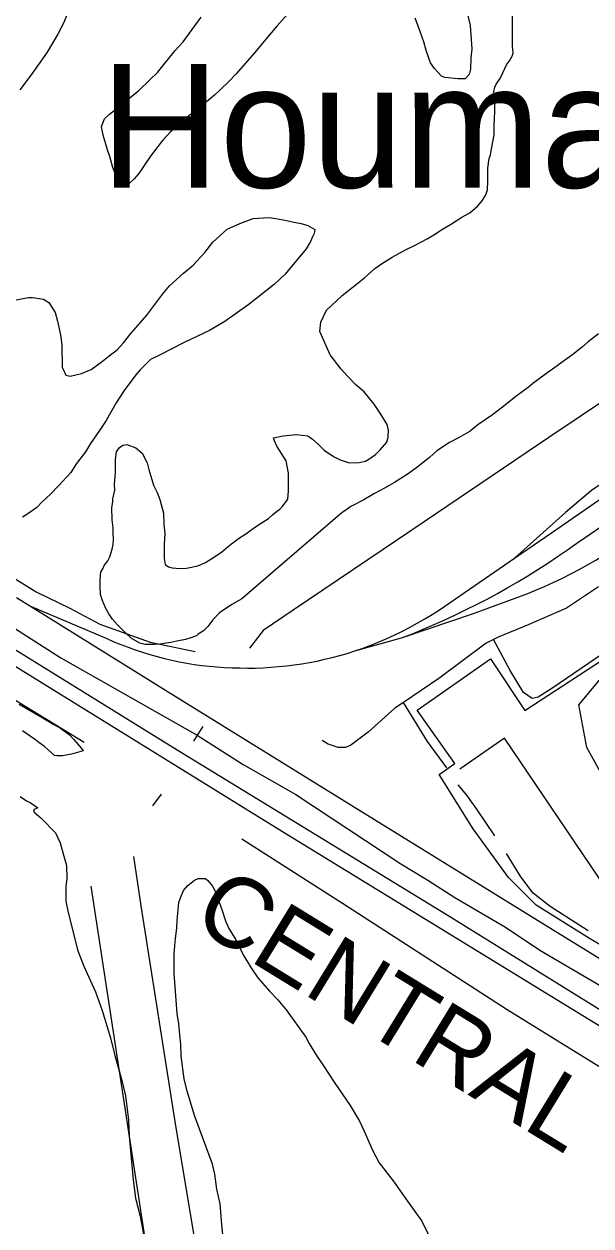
# Model space of a CAD drawing. Extents: x 3355724 to 3393621, y 594744 to 620174.
# Drawn here: x 3384041 to 3384707, y 616090 to 617501 of the extents above; entities that cross this region are included whole.
import ezdxf

# ---------------------------------------------------------------- set-up
doc = ezdxf.new("R2010")
doc.units = 0
for name, color, linetype in [('V-RAIL-IDEN', 7, 'Continuous'), ('V-RAIL-TRAK', 7, 'Continuous'), ('V-ROAD-CNTR', 7, 'Continuous'), ('V-SITE-OTLN', 7, 'Continuous'), ('V-SITE-VEGE', 7, 'Continuous'), ('V-TOPO-GNAM-IDEN', 7, 'Continuous'), ('V-TOPO-SHOR', 7, 'Continuous'), ('V-UTIL-LINE', 7, 'Continuous')]:
    doc.layers.add(name, color=color, linetype=linetype)

msp = doc.modelspace()

# ---------------------------------------------------------------- linework, layer by layer
at = {"layer": 'V-RAIL-TRAK'}
for points in [[(3381392.5, 618368.6), (3381453.7, 618331.1), (3381683.8, 618189.1), (3381827.4, 618100.5), (3382106.7, 617931.3), (3382450.5, 617718.6), (3382821.1, 617490.4), (3383172.7, 617274.6), (3383310.3, 617189.7), (3383574, 617026.9), (3383928.8, 616809.6), (3384345, 616552.6), (3384784.8, 616283.3), (3385205.7, 616023.4), (3385478.7, 615856.3), (3385795, 615660.7), (3385897.3, 615598.6)], [(3385898.1, 617767), (3385809.6, 617708.3), (3385779.9, 617692.4), (3385736, 617669.3), (3385690.7, 617646.6), (3385669.3, 617635.9), (3385630.1, 617616), (3385603.5, 617600.1), (3385586, 617589.6), (3385566.7, 617577.9), (3385488.4, 617520.8), (3385453.2, 617489.2), (3385420.1, 617459.9), (3385386.6, 617430.4), (3385380.5, 617425), (3385285.8, 617352.1), (3385179.3, 617276.8), (3384946.7, 617114.2), (3384707.9, 616953.2), (3384677.4, 616927), (3384617.5, 616873.4)], [(3384429.9, 616764.6), (3384484.8, 616779.9), (3384515, 616790.1), (3384569.6, 616808.7), (3384633.1, 616831.9), (3384643.4, 616836.2), (3384653.6, 616840.7), (3384663.8, 616845.3), (3384673.8, 616850.2), (3384683.8, 616855.2), (3384693.6, 616860.4), (3384703.4, 616865.8), (3384713.1, 616871.4), (3384722.6, 616877.2), (3384732.1, 616883.1), (3384741.4, 616889.2), (3384750.7, 616895.5), (3384983.2, 617054.1), (3385093.7, 617130.3), (3385129.7, 617151.7), (3385171.2, 617174.8), (3385212.8, 617190.7)], [(3384484.8, 616779.9), (3384497.7, 616784.9), (3384510.5, 616790.2), (3384523.2, 616795.6), (3384535.8, 616801.2), (3384548.3, 616807.1), (3384560.8, 616813.1), (3384573.1, 616819.3), (3384585.4, 616825.6), (3384597.5, 616832.2), (3384609.6, 616839), (3384621.5, 616845.9), (3384633.4, 616853), (3384645.1, 616860.3), (3384656.8, 616867.7), (3384668.3, 616875.4), (3384679.7, 616883.2), (3384690.9, 616891.2), (3384976, 617085.5), (3385033.9, 617125.2)], [(3384049, 616817.1), (3384138.9, 616779.1), (3384147.1, 616775.5), (3384155.3, 616772.1), (3384163.7, 616768.9), (3384172.1, 616765.9), (3384180.6, 616763.1), (3384189.1, 616760.5), (3384197.7, 616758), (3384206.3, 616755.8), (3384215, 616753.8), (3384223.8, 616752), (3384232.6, 616750.3), (3384241.4, 616748.9), (3384250.2, 616747.7), (3384259.1, 616746.7), (3384268, 616745.9), (3384276.9, 616745.3), (3384285.9, 616744.9), (3384294.8, 616744.7), (3384303.9, 616744.6), (3384313.1, 616744.6), (3384322.2, 616744.9), (3384331.4, 616745.5), (3384340.5, 616746.2), (3384349.6, 616747.1), (3384358.7, 616748.2), (3384367.7, 616749.6), (3384376.7, 616751.1), (3384385.7, 616752.8), (3384394.6, 616754.8), (3384403.5, 616756.9), (3384412.4, 616759.3), (3384421.2, 616761.8), (3384429.9, 616764.6), (3384438.5, 616767.5), (3384448.1, 616771.1), (3384457.5, 616774.9), (3384466.9, 616779), (3384476.1, 616783.2), (3384485.3, 616787.6), (3384494.4, 616792.3), (3384503.3, 616797.1), (3384512.1, 616802.2), (3384520.9, 616807.5), (3384529.5, 616812.9), (3384617.5, 616873.4), (3384661, 616903.3), (3384868.5, 617046.9)], [(3385904.3, 615614.3), (3385683.2, 615750.2), (3385570.6, 615818.9), (3385413.3, 615914.7), (3385214, 616038.3), (3385149, 616078.5), (3384833.5, 616271.8), (3384538.4, 616454.3), (3384221.4, 616648.3), (3383918.5, 616835.4)], [(3384032.5, 616827.3), (3384049, 616817.1), (3384210.9, 616716.8), (3384439.8, 616575), (3384663.1, 616437.2), (3384946.4, 616262.8), (3385241.6, 616079.9), (3385277.1, 616058), (3385529.6, 615913.2), (3385760, 615773.1), (3385838.2, 615724.9), (3385898.9, 615687.4)]]:
    msp.add_lwpolyline(points, dxfattribs=at)
at = {"layer": 'V-ROAD-CNTR'}
msp.add_lwpolyline([(3384834.3, 616509.9), (3384800.2, 616508.9), (3384765.7, 616547.4), (3384726.5, 616608.1), (3384702.4, 616651.1), (3384693, 616701.5), (3384728.8, 616744.2), (3384773.1, 616777.7), (3384870.3, 616847.5), (3384926.6, 616882), (3384975.8, 616889.3), (3385017.8, 616864.6), (3385054.5, 616807), (3385087.6, 616755.3), (3385100, 616729.1)], dxfattribs=at)
at = {"layer": 'V-SITE-OTLN'}
for p, q in [((3384629.6, 616694.6), (3384838.3, 616831.3)), ((3384503.1, 616695), (3384589.3, 616755.2)), ((3384589.3, 616755.2), (3384629.6, 616694.6)), ((3384547.6, 616632.6), (3384503.1, 616695)), ((3384529.2, 616619.4), (3384547.6, 616632.6)), ((3384569, 616555.8), (3384529.2, 616619.4)), ((3384610.5, 616498.7), (3384569, 616555.8)), ((3384642.9, 616466.1), (3384610.5, 616498.7)), ((3384705.8, 616427.1), (3384642.9, 616466.1)), ((3384883.1, 616322), (3384705.8, 616427.1))]:
    msp.add_line(p, q, dxfattribs=at)
at = {"layer": 'V-SITE-VEGE'}
for points in [[(3384072.7, 617567.2), (3384077.7, 617565.6), (3384085, 617561.7), (3384088.9, 617558.9), (3384095.1, 617551.7), (3384097.4, 617545.6), (3384098.6, 617536.1), (3384097.5, 617527.7), (3384093.1, 617514.3), (3384088.2, 617502.6), (3384081, 617488.6), (3384068.8, 617467.8), (3384058.3, 617453.3), (3384050, 617440.9), (3384036.7, 617423.5)], [(3384333.5, 616924.3), (3384337.9, 616928.2), (3384341.8, 616931), (3384344.6, 616933.8), (3384351.2, 616942.8), (3384352.3, 616952.8), (3384352.2, 616973.5), (3384349.3, 616988), (3384338.6, 617005.2), (3384335.7, 617011.4), (3384334.6, 617014.7), (3384345.8, 617017), (3384361.4, 617018.8), (3384374.8, 617017.2), (3384380.4, 617013.3), (3384387.7, 617006.6), (3384393.9, 617000.5), (3384405.1, 616992.8), (3384412.9, 616988.9), (3384423.5, 616985.6), (3384435.3, 616985.7), (3384442.5, 616987.4), (3384446.4, 616989.7), (3384454.2, 616995.3), (3384459.7, 617000.9), (3384467.5, 617009.9), (3384469.1, 617015.5), (3384469.6, 617023.9), (3384467.9, 617030.6), (3384460, 617043.9), (3384452.7, 617054.5), (3384440.9, 617068.9), (3384431.4, 617077.2), (3384421.8, 617086.7), (3384413.9, 617095.6), (3384401, 617112.2), (3384389.1, 617139.5), (3384390.2, 617150.7), (3384396.8, 617164.7), (3384415.1, 617182.1), (3384434, 617196.7), (3384441.8, 617202.9), (3384453.4, 617213.6), (3384461.2, 617219.2), (3384474, 617227.1), (3384489.6, 617235.6), (3384500.2, 617240.7), (3384515.2, 617248.6), (3384523, 617253.1), (3384533, 617259.8), (3384542.4, 617265.5), (3384555.8, 617273.9), (3384565.2, 617279), (3384574.7, 617287.4), (3384579.7, 617293), (3384584.1, 617300.3), (3384585.7, 617305.9), (3384586.2, 617316), (3384586.1, 617331.6), (3384587.7, 617342.8), (3384589.4, 617346.7), (3384589.9, 617350), (3384593.7, 617370.7), (3384593.6, 617382.4), (3384594.7, 617397.5), (3384594.6, 617415.4), (3384593.4, 617421), (3384594.5, 617426.6), (3384596.2, 617429.9), (3384600.6, 617436.6), (3384603.9, 617443.4), (3384608.3, 617452.9), (3384611.6, 617457.4), (3384614.9, 617463), (3384616, 617466.9), (3384615.4, 617474.7), (3384615.1, 617525.5)], [(3384354.5, 617516.1), (3384339, 617498.7), (3384327.3, 617485.2), (3384312.4, 617467.3), (3384290.2, 617442), (3384282.4, 617433.6), (3384271.3, 617422.9), (3384265.2, 617417.3), (3384253.5, 617407.2), (3384244.1, 617399.9), (3384231.3, 617389.8), (3384223.5, 617382.5), (3384213.5, 617374), (3384204.7, 617364.5), (3384196.9, 617354.9), (3384189.2, 617344.3), (3384184.2, 617337), (3384176.4, 617325.2), (3384170.9, 617319.1), (3384164.8, 617313.4), (3384161.4, 617313.4), (3384155.8, 617315.1), (3384151.9, 617318.9), (3384148, 617326.2), (3384145.7, 617332.3), (3384142.3, 617345.1), (3384139.4, 617352.9), (3384134.3, 617370.2), (3384133.7, 617374.1), (3384132.6, 617380.2), (3384135.9, 617389.2), (3384142, 617394.8), (3384150.3, 617401.6), (3384154.7, 617406.6), (3384166.4, 617415), (3384175.9, 617422.4), (3384189.2, 617435.3), (3384198.1, 617443.7), (3384219.1, 617469.5), (3384228.5, 617479.6), (3384249.6, 617508.8)], [(3384562.2, 617514), (3384565.6, 617498.9), (3384566.2, 617487.8), (3384567.4, 617471.6), (3384566.4, 617461), (3384565.9, 617447.6), (3384564.3, 617441.4), (3384559.8, 617436.4), (3384550.9, 617436.3), (3384535.8, 617437.9), (3384531.9, 617439.6), (3384523.5, 617448.5), (3384519, 617455.1)], [(3384519, 617455.1), (3384513.9, 617469.6), (3384511, 617479.6), (3384505.3, 617496.4), (3384500.8, 617507.5)], [(3384032.1, 617176.8), (3384046.6, 617179.7), (3384051.6, 617179.7), (3384064.4, 617177.5), (3384070.6, 617173.7), (3384077.9, 617162), (3384080.8, 617152), (3384084.2, 617135.8), (3384086, 617124.1), (3384086.1, 617097.8), (3384090.7, 617088.4), (3384095.7, 617087.3), (3384109.1, 617090.2), (3384120.2, 617095.2), (3384133.5, 617104.8), (3384141.3, 617111), (3384150.8, 617118.3), (3384158.5, 617126.2), (3384166.8, 617137.4), (3384177.9, 617149.7), (3384185.7, 617158.7), (3384192.9, 617168.3), (3384204.5, 617184), (3384212.3, 617193.5), (3384228.9, 617208.1), (3384240, 617217.7), (3384253.9, 617232.3), (3384263.3, 617244.6), (3384280, 617259.8), (3384295, 617266.6), (3384310.6, 617272.2), (3384329, 617273.5), (3384337.4, 617272.4), (3384350.2, 617270.2), (3384356.4, 617268.6), (3384367, 617266.4), (3384374.8, 617264.2), (3384383.2, 617259.3), (3384382.2, 617254.8), (3384380.5, 617250.9), (3384377.8, 617245.3), (3384372.8, 617236.9), (3384348.4, 617207.1), (3384335.6, 617195.3), (3384316.7, 617180.2), (3384304.5, 617170.6), (3384277.3, 617151.5), (3384259.5, 617140.7), (3384229.4, 617126.6), (3384200.5, 617111.9), (3384189.9, 617106.8)], [(3384716.3, 617137), (3384704, 617127.4), (3384697.4, 617121.8), (3384686.3, 617112.8), (3384665.1, 617097.6)], [(3384189.9, 617106.8), (3384177.7, 617094.5), (3384172.7, 617088.9), (3384158.9, 617070.4), (3384149.5, 617055.8), (3384137.9, 617035.1), (3384130.1, 617023.3), (3384119.6, 617008.2), (3384113.5, 616998.6), (3384103, 616984.6), (3384096.4, 616974), (3384081.9, 616958.3), (3384072.5, 616948.7), (3384062.5, 616939.2), (3384056.4, 616933), (3384045.9, 616925.7), (3384039.7, 616921.7)], [(3384665.1, 617097.6), (3384654, 617089.7), (3384645.1, 617083), (3384639, 617078.5), (3384633.5, 617074), (3384620.7, 617064.4), (3384603.5, 617050.9), (3384591.8, 617041.9), (3384574.5, 617030.1), (3384565.7, 617022.8), (3384551.8, 617014.9), (3384541.2, 617009.2), (3384526.2, 616999.7), (3384517.8, 616991.8), (3384502.8, 616980), (3384492.8, 616972.7), (3384476.7, 616962.5), (3384465, 616955.8), (3384453.3, 616949.5), (3384440.5, 616942.2), (3384425.5, 616934.3), (3384419.4, 616929.8), (3384415, 616927), (3384297.2, 616825.8), (3384285.5, 616819), (3384271.1, 616809.4), (3384263.3, 616801), (3384257.2, 616793.2), (3384252.2, 616788.1), (3384246.1, 616784.2), (3384243.9, 616782.5), (3384236.1, 616779.7), (3384231.1, 616777.9), (3384221, 616776.2), (3384213.8, 616774.5), (3384201, 616772.7), (3384194.3, 616772.1), (3384183.7, 616772.1), (3384177.5, 616773.7), (3384167.4, 616779.8), (3384160.7, 616785.9), (3384151.2, 616795.3), (3384145.5, 616802), (3384141, 616808.1), (3384137.1, 616815.3), (3384133.1, 616824.8), (3384131.4, 616830.9), (3384130.8, 616840.4), (3384130.8, 616846.6), (3384131.3, 616853.8), (3384131.8, 616857.2), (3384134.6, 616861.7), (3384135.7, 616865), (3384140.1, 616870.6), (3384142.3, 616875.1), (3384145, 616884.1), (3384146.1, 616889.6), (3384146.6, 616895.2), (3384146, 616903.6), (3384146, 616909.2), (3384144.8, 616918.7), (3384144.7, 616932.6), (3384145.8, 616939.9), (3384145.8, 616943.2), (3384148, 616953.3), (3384147.9, 616960.5), (3384149, 616974), (3384148.9, 616989.6), (3384149.9, 616998.5), (3384153.3, 617003), (3384157.7, 617006.4), (3384162.2, 617007), (3384172.8, 617003.1), (3384180.1, 616997), (3384186.3, 616985.3), (3384188, 616977.5), (3384193.7, 616959.1), (3384197.7, 616950.8), (3384201.1, 616942.4), (3384205.1, 616926.3), (3384205.7, 616914), (3384206.9, 616902.3), (3384205.9, 616890), (3384206, 616873.3), (3384207.1, 616866), (3384211, 616863.2), (3384215.5, 616862.1), (3384225, 616861.6), (3384232.3, 616861.7), (3384245.6, 616864.6), (3384254.5, 616868.5), (3384266.2, 616875.8), (3384274, 616880.9), (3384281.8, 616887.7), (3384286.8, 616891.6), (3384293.4, 616896.7), (3384300.7, 616901.2), (3384310.7, 616908.5), (3384317.9, 616913.6), (3384328.5, 616920.3), (3384333.5, 616924.3)], [(3384035.7, 616702.1), (3384060.9, 616687.7), (3384076.5, 616678.3), (3384084.4, 616673.9), (3384095, 616666.1), (3384100.1, 616660.6), (3384109.1, 616650), (3384110.8, 616647.3), (3384097.4, 616643.3), (3384086.8, 616641.5), (3384080.1, 616641.5), (3384077.3, 616642), (3384065.5, 616652.6), (3384058.8, 616657), (3384053.8, 616660.9), (3384039.7, 616670.8)], [(3384036.9, 616593.8), (3384044.2, 616588.8), (3384048.6, 616586.6), (3384057.6, 616580.5), (3384052.6, 616578.2), (3384053.2, 616575.5), (3384061.6, 616568.2), (3384078.4, 616551), (3384084.1, 616539.4), (3384088.1, 616523.7), (3384091.5, 616512.6), (3384091.6, 616497.5), (3384090.5, 616487.5), (3384090.6, 616470.7), (3384093.5, 616457.4), (3384097.5, 616440.6), (3384104.4, 616413.9), (3384111.7, 616394.4), (3384125.3, 616364.3), (3384133.3, 616342.6), (3384143, 616310.3), (3384148.1, 616289.7), (3384156.1, 616261.8), (3384160.7, 616242.3), (3384164.2, 616213.8), (3384164.9, 616194.9), (3384169.6, 616143.5), (3384172.6, 616122.3), (3384177.7, 616101.2), (3384183.5, 616071)], [(3384275.5, 616076), (3384273.7, 616091), (3384271.9, 616115.6), (3384267.9, 616132.9), (3384265.6, 616150.2), (3384262.7, 616161.9), (3384241.7, 616219.2), (3384233.2, 616247.7), (3384229.7, 616262.1), (3384226.2, 616288.9), (3384225.6, 616302.9), (3384224.4, 616314), (3384223.2, 616326.9), (3384221.4, 616339.1), (3384217.8, 616386), (3384217.7, 616408.9), (3384218.7, 616418.9), (3384219.2, 616426.8), (3384220.8, 616439.6), (3384221.3, 616448), (3384223.5, 616469.2), (3384225.1, 616474.8), (3384228.9, 616483.2), (3384233.9, 616489.4), (3384241.7, 616495.6), (3384246.2, 616497.3), (3384254.5, 616497.3), (3384257.3, 616495.1), (3384263, 616488.4), (3384266.4, 616481.7), (3384273.7, 616461.1), (3384278.3, 616447.8), (3384282.2, 616438.9), (3384290.1, 616425.5), (3384296.9, 616411.6)], [(3384296.9, 616411.6), (3384299.7, 616406.6), (3384308.8, 616391.6), (3384316.1, 616381), (3384330.1, 616364.9), (3384339.7, 616354.9), (3384349.3, 616343.2), (3384372.3, 616311), (3384376.3, 616303.8), (3384384.2, 616291), (3384393.2, 616277.6), (3384405.6, 616258.2), (3384415.2, 616244.8), (3384424.7, 616230.9), (3384435.4, 616212.6), (3384441.1, 616200.9), (3384450.7, 616178.6), (3384458.6, 616163.6), (3384476.1, 616140.8), (3384486.2, 616126.9), (3384499.7, 616107.5), (3384508.7, 616095.2), (3384516.6, 616079.1)]]:
    msp.add_lwpolyline(points, dxfattribs=at)
at = {"layer": 'V-TOPO-SHOR'}
for p, q in [((3384112.1, 616657), (3382739.3, 617495.9)), ((3384202.4, 616596.5), (3384192.4, 616582.8))]:
    msp.add_line(p, q, dxfattribs=at)
for points in [[(3385170.8, 617368.4), (3385094.3, 617317.9), (3384935.9, 617210.4), (3384810.9, 617117.9), (3384657.9, 617015.2), (3384498.3, 616907.1), (3384357.8, 616812.7), (3384322.2, 616788.7), (3384306.3, 616767.8)], [(3383578.3, 617120.1), (3383631.5, 617095.4), (3383673.9, 617074.2), (3383725.3, 617038.8), (3383792.8, 616994.5), (3383872.9, 616947.4), (3383917.1, 616922), (3383951.2, 616902), (3383995.4, 616871.3), (3384055.8, 616834.1), (3384095.2, 616814.7), (3384130.4, 616795.9), (3384189.5, 616774.8), (3384242.6, 616763.8)], [(3383529.5, 617105.8), (3383607.2, 617059.2), (3383743.4, 616974.9), (3383915.6, 616864.6), (3384084.7, 616756.6), (3384245, 616665.6)], [(3384716.1, 616839.9), (3384678.7, 616814.7), (3384633.6, 616795.3), (3384598.5, 616780.8), (3384593.1, 616778.1), (3384584.3, 616773.6), (3384528.6, 616732.2), (3384487.1, 616704.2), (3384477, 616697.3), (3384445.6, 616669.2), (3384425.4, 616654.2), (3384418.9, 616651.1), (3384410.6, 616651.1), (3384398.6, 616655.2), (3384391.5, 616659.3)], [(3384766.9, 616794.6), (3384721.8, 616761.6), (3384661.3, 616720.7), (3384645.3, 616710.5), (3384638.2, 616708.7), (3384628, 616715.7), (3384612.4, 616741.8), (3384593.1, 616778.1)], [(3384538.1, 616627.5), (3384515.3, 616658.3), (3384487.1, 616704.2)], [(3384251.4, 616676), (3384245, 616665.6), (3384240.7, 616658.7)], [(3384245, 616665.6), (3384298.8, 616631.4), (3384360.9, 616596), (3384484, 616514.6), (3384515.7, 616495.7), (3384547.4, 616475.1), (3384607.1, 616440.3), (3384647.2, 616413.2), (3384770.3, 616341.3), (3384810.4, 616311.7), (3384862.9, 616278.7), (3384911.9, 616254.6), (3384954.9, 616228.1), (3385054.2, 616163.8), (3385094.2, 616139.6), (3385137.2, 616113), (3385170.7, 616093), (3385203.6, 616072.4)], [(3384594.6, 616547.4), (3384573.5, 616578.8), (3384561.5, 616595.4), (3384551.3, 616607.3)], [(3384297.4, 616544.1), (3384415.7, 616468.6), (3384608.8, 616343.6), (3384807.8, 616220.9), (3385018.8, 616090)], [(3384170.1, 616523.1), (3384178.8, 616465.4), (3384219.6, 616204.9), (3384247.4, 616038.3), (3384267.3, 615911.6), (3384303.2, 615672.5), (3384322.4, 615556.5), (3384335, 615541.1)], [(3384704.2, 616436.1), (3384659.4, 616464.4), (3384639.6, 616480.4), (3384625.2, 616499.4), (3384608.4, 616526.7)], [(3384244.4, 615648.9), (3384194.3, 616005.5), (3384120.2, 616488.3)]]:
    msp.add_lwpolyline(points, dxfattribs=at)
at = {"layer": 'V-UTIL-LINE'}
msp.add_lwpolyline([(3385552.7, 616613.6), (3385315.2, 616450.8), (3385273.4, 616504.3), (3385290.3, 616517.3), (3385157.1, 616701.2), (3384761.9, 616431.2), (3384605.7, 616662.2), (3384553.3, 616625.7)], dxfattribs=at)

# ---------------------------------------------------------------- texts
at = {"layer": 'V-RAIL-IDEN'}
msp.add_text('CENTRAL', height=83, rotation=328.4809, dxfattribs=at).set_placement((3384236.2, 616443.8))
at = {"layer": 'V-TOPO-GNAM-IDEN'}
msp.add_text('Houmas', height=145, dxfattribs=at).set_placement((3384131.4, 617308.6))

doc.saveas('drawing.dxf')
